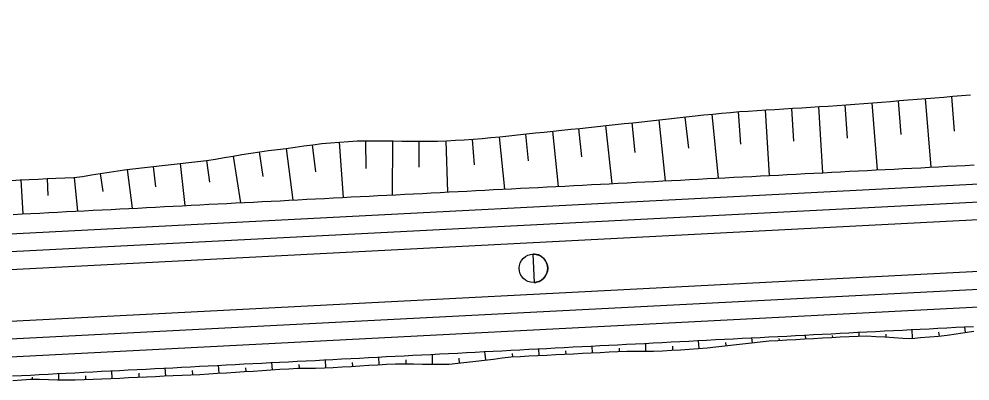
# Model space of a CAD drawing. Extents: x 6503541 to 6503743, y 5888004 to 5888145.
# Drawn here: x 6503669.966 to 6503671.246, y 5888080.729 to 5888081.217 of the extents above; entities that cross this region are included whole.
import ezdxf

# ---------------------------------------------------------------- set-up
doc = ezdxf.new("R2010")
doc.units = 0
doc.layers.add('12', color=7, linetype='Continuous')

msp = doc.modelspace()

# ---------------------------------------------------------------- linework, layer by layer
at = {"layer": '12'}
for p, q in [((6503669.3138, 5888080.8704), (6503676.0337, 5888081.2171)), ((6503669.315, 5888080.8464), (6503676.0349, 5888081.1931)), ((6503669.3125, 5888080.8943), (6503674.1874, 5888081.1459)), ((6503669.3186, 5888080.7769), (6503676.0385, 5888081.1236)), ((6503671.2257, 5888081.066), (6503671.2218, 5888081.1128)), ((6503669.3198, 5888080.7529), (6503676.0397, 5888081.0997)), ((6503671.0423, 5888081.0989), (6503671.0479, 5888081.0098)), ((6503671.0814, 5888081.0564), (6503671.0782, 5888081.1012)), ((6503671.1141, 5888081.1039), (6503671.1213, 5888081.0136)), ((6503671.1538, 5888081.0612), (6503671.15, 5888081.1068)), ((6503671.1859, 5888081.1098), (6503671.1936, 5888081.0173)), ((6503670.8675, 5888081.0428), (6503670.8629, 5888081.0849)), ((6503670.8987, 5888081.0888), (6503670.9073, 5888081.0026)), ((6503670.9379, 5888081.0482), (6503670.9345, 5888081.0921)), ((6503670.9704, 5888081.0944), (6503670.9761, 5888081.0061)), ((6503671.0091, 5888081.0523), (6503671.0064, 5888081.0966)), ((6503670.7555, 5888081.0733), (6503670.7638, 5888080.9952)), ((6503670.7956, 5888081.0371), (6503670.7913, 5888081.0772)), ((6503670.8271, 5888081.081), (6503670.836, 5888080.9989)), ((6503670.6519, 5888081.0258), (6503670.6481, 5888081.062)), ((6503670.6839, 5888081.0658), (6503670.6917, 5888080.9914)), ((6503670.7237, 5888081.0314), (6503670.7197, 5888081.0695)), ((6503670.3652, 5888081.0112), (6503670.3608, 5888081.0475)), ((6503670.3966, 5888081.0511), (6503670.402, 5888080.9765)), ((6503670.4333, 5888081.0155), (6503670.4325, 5888081.0528)), ((6503670.4685, 5888081.0526), (6503670.4681, 5888080.9799)), ((6503670.5046, 5888081.0171), (6503670.5045, 5888081.0524)), ((6503670.5405, 5888081.0528), (6503670.5429, 5888080.9838)), ((6503670.5791, 5888081.0203), (6503670.5765, 5888081.0548)), ((6503670.6123, 5888081.0584), (6503670.6194, 5888080.9877)), ((6503670.2942, 5888081.0045), (6503670.2894, 5888081.0379)), ((6503670.3252, 5888081.0423), (6503670.3345, 5888080.973)), ((6503670.1826, 5888081.0223), (6503670.1891, 5888080.9655)), ((6503670.2224, 5888080.9969), (6503670.2184, 5888081.0264)), ((6503670.2539, 5888081.0322), (6503670.264, 5888080.9694)), ((6503670.0791, 5888080.9844), (6503670.0755, 5888081.0087)), ((6503670.1111, 5888081.0141), (6503670.1181, 5888080.9618)), ((6503670.15, 5888080.9909), (6503670.1468, 5888081.0182)), ((6503669.9679, 5888081.0003), (6503669.9706, 5888080.9542)), ((6503670.0049, 5888080.9789), (6503670.0039, 5888081.0018)), ((6503670.0399, 5888081.0035), (6503670.0442, 5888080.958)), ((6503669.3211, 5888080.7289), (6503673.5706, 5888080.9482)), ((6503671.0251, 5888080.7857), (6503671.0248, 5888080.7909)), ((6503671.0609, 5888080.7902), (6503671.0611, 5888080.7877)), ((6503671.097, 5888080.7896), (6503671.097, 5888080.7946)), ((6503671.1331, 5888080.7923), (6503671.1329, 5888080.7882)), ((6503671.1689, 5888080.7865), (6503671.1687, 5888080.7983)), ((6503671.2042, 5888080.7948), (6503671.2048, 5888080.7894)), ((6503671.2404, 5888080.7945), (6503671.2394, 5888080.802)), ((6503670.8098, 5888080.7692), (6503670.8096, 5888080.7798)), ((6503670.8817, 5888080.7729), (6503670.8808, 5888080.7835)), ((6503670.9171, 5888080.781), (6503670.9175, 5888080.7766)), ((6503670.9533, 5888080.7805), (6503670.9527, 5888080.7872)), ((6503670.989, 5888080.7864), (6503670.9892, 5888080.7837)), ((6503670.5226, 5888080.7517), (6503670.5224, 5888080.765)), ((6503670.5943, 5888080.7574), (6503670.5929, 5888080.7686)), ((6503670.6297, 5888080.766), (6503670.63, 5888080.7615)), ((6503670.666, 5888080.7633), (6503670.6655, 5888080.7724)), ((6503670.7017, 5888080.7697), (6503670.7019, 5888080.7651)), ((6503670.7379, 5888080.767), (6503670.7374, 5888080.7761)), ((6503670.7737, 5888080.7733), (6503670.7739, 5888080.7687)), ((6503670.8455, 5888080.7761), (6503670.8458, 5888080.7705)), ((6503670.3069, 5888080.744), (6503670.3063, 5888080.7538)), ((6503670.3788, 5888080.7466), (6503670.3784, 5888080.7576)), ((6503670.4144, 5888080.7541), (6503670.4147, 5888080.7488)), ((6503670.4507, 5888080.751), (6503670.4502, 5888080.7613)), ((6503670.4866, 5888080.7576), (6503670.4866, 5888080.752)), ((6503670.558, 5888080.7599), (6503670.5585, 5888080.753)), ((6503670.0192, 5888080.7307), (6503670.0193, 5888080.739)), ((6503670.0912, 5888080.7325), (6503670.0907, 5888080.7427)), ((6503670.1269, 5888080.7394), (6503670.1271, 5888080.7342)), ((6503670.1631, 5888080.7358), (6503670.1626, 5888080.7464)), ((6503670.1988, 5888080.7429), (6503670.1991, 5888080.7375)), ((6503670.235, 5888080.7395), (6503670.2344, 5888080.7501)), ((6503670.2706, 5888080.7469), (6503670.2709, 5888080.7418)), ((6503670.3426, 5888080.751), (6503670.3428, 5888080.7462)), ((6503669.9832, 5888080.7343), (6503669.9832, 5888080.7314)), ((6503670.0551, 5888080.7359), (6503670.0552, 5888080.731))]:
    msp.add_line(p, q, dxfattribs=at)
for points in [[(6503669.9553, 5888080.9995), (6503669.9673, 5888081.0003), (6503669.9793, 5888081.0007), (6503669.9913, 5888081.0012), (6503670.0033, 5888081.0018), (6503670.0152, 5888081.0023), (6503670.0272, 5888081.0028), (6503670.0392, 5888081.0034), (6503670.0512, 5888081.0049), (6503670.0631, 5888081.0068), (6503670.075, 5888081.0086), (6503670.0869, 5888081.0104), (6503670.0988, 5888081.0123), (6503670.1108, 5888081.0141), (6503670.1227, 5888081.0155), (6503670.1346, 5888081.0168), (6503670.1466, 5888081.0182), (6503670.1585, 5888081.0196), (6503670.1705, 5888081.0209), (6503670.1824, 5888081.0223), (6503670.1944, 5888081.0237), (6503670.2063, 5888081.0251), (6503670.2183, 5888081.0264), (6503670.2302, 5888081.0282), (6503670.2421, 5888081.0302), (6503670.254, 5888081.0322), (6503670.2659, 5888081.0342), (6503670.2778, 5888081.0361), (6503670.2898, 5888081.0379), (6503670.3017, 5888081.0398), (6503670.3136, 5888081.0411), (6503670.3256, 5888081.0424), (6503670.3375, 5888081.0441), (6503670.3494, 5888081.0459), (6503670.3614, 5888081.0476), (6503670.3733, 5888081.0492), (6503670.3853, 5888081.0502), (6503670.3972, 5888081.0511), (6503670.4092, 5888081.052), (6503670.4212, 5888081.0528), (6503670.4332, 5888081.0528), (6503670.4452, 5888081.0527), (6503670.4572, 5888081.0526), (6503670.4693, 5888081.0526), (6503670.4813, 5888081.0525), (6503670.4933, 5888081.0524), (6503670.5053, 5888081.0524), (6503670.5173, 5888081.0523), (6503670.5293, 5888081.0522), (6503670.5413, 5888081.0528), (6503670.5533, 5888081.0535), (6503670.5653, 5888081.0542), (6503670.5773, 5888081.0549), (6503670.5892, 5888081.056), (6503670.6012, 5888081.0572), (6503670.6131, 5888081.0584), (6503670.6251, 5888081.0597), (6503670.637, 5888081.0609), (6503670.649, 5888081.0621), (6503670.661, 5888081.0634), (6503670.6729, 5888081.0646), (6503670.6849, 5888081.0659), (6503670.6968, 5888081.0671), (6503670.7088, 5888081.0684), (6503670.7207, 5888081.0696), (6503670.7327, 5888081.0709), (6503670.7446, 5888081.0722), (6503670.7566, 5888081.0734), (6503670.7685, 5888081.0747), (6503670.7805, 5888081.076), (6503670.7924, 5888081.0773), (6503670.8044, 5888081.0786), (6503670.8163, 5888081.0799), (6503670.8283, 5888081.0811), (6503670.8402, 5888081.0824), (6503670.8522, 5888081.0837), (6503670.8641, 5888081.085), (6503670.8761, 5888081.0864), (6503670.888, 5888081.0877), (6503670.8999, 5888081.089), (6503670.9119, 5888081.09), (6503670.9239, 5888081.0911), (6503670.9358, 5888081.0922), (6503670.9478, 5888081.093), (6503670.9598, 5888081.0937), (6503670.9718, 5888081.0945), (6503670.9837, 5888081.0952), (6503670.9957, 5888081.096), (6503671.0077, 5888081.0967), (6503671.0197, 5888081.0975), (6503671.0316, 5888081.0982), (6503671.0436, 5888081.099), (6503671.0556, 5888081.0997), (6503671.0676, 5888081.1005), (6503671.0796, 5888081.1012), (6503671.0915, 5888081.1021), (6503671.1035, 5888081.103), (6503671.1155, 5888081.104), (6503671.1274, 5888081.105), (6503671.1394, 5888081.106), (6503671.1514, 5888081.107), (6503671.1633, 5888081.1079), (6503671.1753, 5888081.1089), (6503671.1873, 5888081.1099), (6503671.1992, 5888081.1109), (6503671.2112, 5888081.1119), (6503671.2231, 5888081.1129), (6503671.2351, 5888081.1139), (6503671.2471, 5888081.1149)], [(6503669.9577, 5888080.9536), (6503669.9697, 5888080.9542), (6503669.9816, 5888080.9548), (6503669.9936, 5888080.9554), (6503670.0056, 5888080.956), (6503670.0176, 5888080.9567), (6503670.0296, 5888080.9573), (6503670.0416, 5888080.9579), (6503670.0535, 5888080.9585), (6503670.0655, 5888080.9591), (6503670.0775, 5888080.9598), (6503670.0895, 5888080.9604), (6503670.1015, 5888080.961), (6503670.1135, 5888080.9616), (6503670.1255, 5888080.9622), (6503670.1374, 5888080.9628), (6503670.1494, 5888080.9635), (6503670.1614, 5888080.9641), (6503670.1734, 5888080.9647), (6503670.1854, 5888080.9653), (6503670.1974, 5888080.9659), (6503670.2093, 5888080.9666), (6503670.2213, 5888080.9672), (6503670.2333, 5888080.9678), (6503670.2453, 5888080.9684), (6503670.2573, 5888080.969), (6503670.2693, 5888080.9696), (6503670.2812, 5888080.9703), (6503670.2932, 5888080.9709), (6503670.3052, 5888080.9715), (6503670.3172, 5888080.9721), (6503670.3292, 5888080.9727), (6503670.3412, 5888080.9734), (6503670.3531, 5888080.974), (6503670.3651, 5888080.9746), (6503670.3771, 5888080.9752), (6503670.3891, 5888080.9758), (6503670.4011, 5888080.9764), (6503670.4131, 5888080.9771), (6503670.4251, 5888080.9777), (6503670.437, 5888080.9783), (6503670.449, 5888080.9789), (6503670.461, 5888080.9795), (6503670.473, 5888080.9802), (6503670.485, 5888080.9808), (6503670.497, 5888080.9814), (6503670.5089, 5888080.982), (6503670.5209, 5888080.9826), (6503670.5329, 5888080.9833), (6503670.5449, 5888080.9839), (6503670.5569, 5888080.9845), (6503670.5689, 5888080.9851), (6503670.5808, 5888080.9857), (6503670.5928, 5888080.9863), (6503670.6048, 5888080.987), (6503670.6168, 5888080.9876), (6503670.6288, 5888080.9882), (6503670.6408, 5888080.9888), (6503670.6527, 5888080.9894), (6503670.6647, 5888080.9901), (6503670.6767, 5888080.9907), (6503670.6887, 5888080.9913), (6503670.7007, 5888080.9919), (6503670.7127, 5888080.9925), (6503670.7247, 5888080.9931), (6503670.7366, 5888080.9938), (6503670.7486, 5888080.9944), (6503670.7606, 5888080.995), (6503670.7726, 5888080.9956), (6503670.7846, 5888080.9962), (6503670.7966, 5888080.9969), (6503670.8085, 5888080.9975), (6503670.8205, 5888080.9981), (6503670.8325, 5888080.9987), (6503670.8445, 5888080.9993), (6503670.8565, 5888080.9999), (6503670.8685, 5888081.0006), (6503670.8804, 5888081.0012), (6503670.8924, 5888081.0018), (6503670.9044, 5888081.0024), (6503670.9164, 5888081.003), (6503670.9284, 5888081.0037), (6503670.9404, 5888081.0043), (6503670.9524, 5888081.0049), (6503670.9643, 5888081.0055), (6503670.9763, 5888081.0061), (6503670.9883, 5888081.0067), (6503671.0003, 5888081.0074), (6503671.0123, 5888081.008), (6503671.0243, 5888081.0086), (6503671.0362, 5888081.0092), (6503671.0482, 5888081.0098), (6503671.0602, 5888081.0105), (6503671.0722, 5888081.0111), (6503671.0842, 5888081.0117), (6503671.0962, 5888081.0123), (6503671.1081, 5888081.0129), (6503671.1201, 5888081.0136), (6503671.1321, 5888081.0142), (6503671.1441, 5888081.0148), (6503671.1561, 5888081.0154), (6503671.1681, 5888081.016), (6503671.18, 5888081.0166), (6503671.192, 5888081.0173), (6503671.204, 5888081.0179), (6503671.216, 5888081.0185), (6503671.228, 5888081.0191), (6503671.24, 5888081.0197), (6503671.252, 5888081.0204)], [(6503670.6574, 5888080.9), (6503670.6593, 5888080.8617)], [(6503669.9569, 5888080.7358), (6503669.9689, 5888080.7364), (6503669.9809, 5888080.737), (6503669.9928, 5888080.7377), (6503670.0048, 5888080.7383), (6503670.0168, 5888080.7389), (6503670.0288, 5888080.7395), (6503670.0408, 5888080.7401), (6503670.0528, 5888080.7408), (6503670.0648, 5888080.7414), (6503670.0767, 5888080.742), (6503670.0887, 5888080.7426), (6503670.1007, 5888080.7432), (6503670.1127, 5888080.7438), (6503670.1247, 5888080.7445), (6503670.1367, 5888080.7451), (6503670.1486, 5888080.7457), (6503670.1606, 5888080.7463), (6503670.1726, 5888080.7469), (6503670.1846, 5888080.7476), (6503670.1966, 5888080.7482), (6503670.2086, 5888080.7488), (6503670.2205, 5888080.7494), (6503670.2325, 5888080.75), (6503670.2445, 5888080.7506), (6503670.2565, 5888080.7513), (6503670.2685, 5888080.7519), (6503670.2805, 5888080.7525), (6503670.2924, 5888080.7531), (6503670.3044, 5888080.7537), (6503670.3164, 5888080.7544), (6503670.3284, 5888080.755), (6503670.3404, 5888080.7556), (6503670.3524, 5888080.7562), (6503670.3644, 5888080.7568), (6503670.3763, 5888080.7574), (6503670.3883, 5888080.7581), (6503670.4003, 5888080.7587), (6503670.4123, 5888080.7593), (6503670.4243, 5888080.7599), (6503670.4363, 5888080.7605), (6503670.4482, 5888080.7612), (6503670.4602, 5888080.7618), (6503670.4722, 5888080.7624), (6503670.4842, 5888080.763), (6503670.4962, 5888080.7636), (6503670.5082, 5888080.7643), (6503670.5201, 5888080.7649), (6503670.5321, 5888080.7655), (6503670.5441, 5888080.7661), (6503670.5561, 5888080.7667), (6503670.5681, 5888080.7673), (6503670.5801, 5888080.768), (6503670.5921, 5888080.7686), (6503670.604, 5888080.7692), (6503670.616, 5888080.7698), (6503670.628, 5888080.7704), (6503670.64, 5888080.7711), (6503670.652, 5888080.7717), (6503670.664, 5888080.7723), (6503670.6759, 5888080.7729), (6503670.6879, 5888080.7735), (6503670.6999, 5888080.7741), (6503670.7119, 5888080.7748), (6503670.7239, 5888080.7754), (6503670.7359, 5888080.776), (6503670.7478, 5888080.7766), (6503670.7598, 5888080.7772), (6503670.7718, 5888080.7779), (6503670.7838, 5888080.7785), (6503670.7958, 5888080.7791), (6503670.8078, 5888080.7797), (6503670.8197, 5888080.7803), (6503670.8317, 5888080.7809), (6503670.8437, 5888080.7816), (6503670.8557, 5888080.7822), (6503670.8677, 5888080.7828), (6503670.8797, 5888080.7834), (6503670.8917, 5888080.784), (6503670.9036, 5888080.7847), (6503670.9156, 5888080.7853), (6503670.9276, 5888080.7859), (6503670.9396, 5888080.7865), (6503670.9516, 5888080.7871), (6503670.9636, 5888080.7877), (6503670.9755, 5888080.7884), (6503670.9875, 5888080.789), (6503670.9995, 5888080.7896), (6503671.0115, 5888080.7902), (6503671.0235, 5888080.7908), (6503671.0355, 5888080.7915), (6503671.0474, 5888080.7921), (6503671.0594, 5888080.7927), (6503671.0714, 5888080.7933), (6503671.0834, 5888080.7939), (6503671.0954, 5888080.7946), (6503671.1074, 5888080.7952), (6503671.1193, 5888080.7958), (6503671.1313, 5888080.7964), (6503671.1433, 5888080.797), (6503671.1553, 5888080.7976), (6503671.1673, 5888080.7983), (6503671.1793, 5888080.7989), (6503671.1913, 5888080.7995), (6503671.2032, 5888080.8001), (6503671.2152, 5888080.8007), (6503671.2272, 5888080.8014), (6503671.2392, 5888080.802), (6503671.2512, 5888080.8026)], [(6503669.9572, 5888080.7298), (6503669.9692, 5888080.7306), (6503669.9812, 5888080.7314), (6503669.9932, 5888080.7312), (6503670.0052, 5888080.731), (6503670.0172, 5888080.7307), (6503670.0293, 5888080.7305), (6503670.0413, 5888080.7304), (6503670.0533, 5888080.7309), (6503670.0653, 5888080.7314), (6503670.0773, 5888080.7319), (6503670.0892, 5888080.7324), (6503670.1012, 5888080.7329), (6503670.1132, 5888080.7335), (6503670.1252, 5888080.7341), (6503670.1372, 5888080.7346), (6503670.1492, 5888080.7352), (6503670.1612, 5888080.7357), (6503670.1732, 5888080.7363), (6503670.1851, 5888080.7368), (6503670.1971, 5888080.7374), (6503670.2091, 5888080.7379), (6503670.2211, 5888080.7386), (6503670.2331, 5888080.7394), (6503670.2451, 5888080.7401), (6503670.257, 5888080.7409), (6503670.269, 5888080.7416), (6503670.281, 5888080.7424), (6503670.293, 5888080.7432), (6503670.3049, 5888080.7439), (6503670.3169, 5888080.7447), (6503670.3289, 5888080.7454), (6503670.3409, 5888080.7462), (6503670.3529, 5888080.7464), (6503670.3649, 5888080.7464), (6503670.3769, 5888080.7465), (6503670.3889, 5888080.7471), (6503670.4009, 5888080.7479), (6503670.4128, 5888080.7486), (6503670.4248, 5888080.7494), (6503670.4368, 5888080.7502), (6503670.4488, 5888080.7509), (6503670.4607, 5888080.7517), (6503670.4727, 5888080.7521), (6503670.4848, 5888080.752), (6503670.4968, 5888080.7519), (6503670.5088, 5888080.7518), (6503670.5208, 5888080.7517), (6503670.5328, 5888080.7516), (6503670.5449, 5888080.7515), (6503670.5568, 5888080.7528), (6503670.5688, 5888080.7543), (6503670.5807, 5888080.7557), (6503670.5926, 5888080.7572), (6503670.6046, 5888080.7586), (6503670.6165, 5888080.7601), (6503670.6285, 5888080.7615), (6503670.6405, 5888080.7621), (6503670.6524, 5888080.7627), (6503670.6644, 5888080.7633), (6503670.6764, 5888080.7639), (6503670.6884, 5888080.7645), (6503670.7004, 5888080.7651), (6503670.7124, 5888080.7657), (6503670.7243, 5888080.7663), (6503670.7363, 5888080.7669), (6503670.7483, 5888080.7675), (6503670.7603, 5888080.7681), (6503670.7723, 5888080.7687), (6503670.7843, 5888080.769), (6503670.7963, 5888080.7691), (6503670.8083, 5888080.7692), (6503670.8203, 5888080.7693), (6503670.8323, 5888080.7696), (6503670.8443, 5888080.7704), (6503670.8563, 5888080.7712), (6503670.8682, 5888080.772), (6503670.8802, 5888080.7728), (6503670.8922, 5888080.7739), (6503670.9041, 5888080.7752), (6503670.9161, 5888080.7765), (6503670.928, 5888080.7778), (6503670.94, 5888080.7791), (6503670.9519, 5888080.7804), (6503670.9639, 5888080.7817), (6503670.9758, 5888080.7829), (6503670.9878, 5888080.7836), (6503670.9998, 5888080.7843), (6503671.0118, 5888080.785), (6503671.0237, 5888080.7856), (6503671.0357, 5888080.7863), (6503671.0477, 5888080.787), (6503671.0597, 5888080.7876), (6503671.0717, 5888080.7883), (6503671.0837, 5888080.7889), (6503671.0956, 5888080.7896), (6503671.1076, 5888080.79), (6503671.1197, 5888080.7891), (6503671.1318, 5888080.7883), (6503671.1438, 5888080.7874), (6503671.1559, 5888080.7865), (6503671.1679, 5888080.7864), (6503671.1799, 5888080.7874), (6503671.1918, 5888080.7883), (6503671.2038, 5888080.7893), (6503671.2157, 5888080.7907), (6503671.2277, 5888080.7925), (6503671.2396, 5888080.7943), (6503671.2515, 5888080.7962)]]:
    msp.add_lwpolyline(points, dxfattribs=at)
msp.add_circle((6503670.6584, 5888080.8809), 0.0192, dxfattribs=at)
for start, end in [(328.5067, 92.9539), (272.9539, 328.5067)]:
    msp.add_arc((6503670.6584, 5888080.8809), 0.0192, start, end, dxfattribs=at)

doc.saveas('drawing.dxf')
